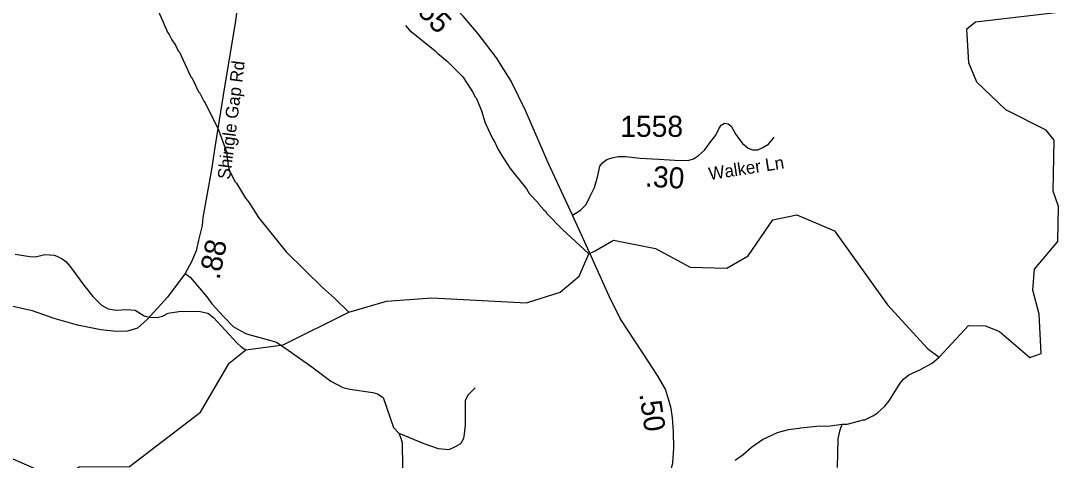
# Model space of a CAD drawing. Extents: x 1248089 to 1457196, y 820910 to 988753.
# Drawn here: x 1333389 to 1339594, y 905361 to 907969 of the extents above; entities that cross this region are included whole.
import ezdxf

# ---------------------------------------------------------------- set-up
doc = ezdxf.new("R2010")
doc.units = 0
for name, color, linetype in [('Exist Hydrographic Creek Single Shore', 7, 'Continuous'), ('Exist Hydrographic Misc Water Feature', 7, 'Continuous'), ('Exist Road Non-System Type 51', 7, 'Continuous'), ('Exist Road Primary NC Attributed', 7, 'Continuous'), ('Exist Road Secondary Type 51 Attributed', 7, 'Continuous'), ('Exist Road Secondary Type 51 Label', 7, 'Continuous'), ('Prop CMT Slope Fill', 7, 'Continuous'), ('Prop GRAU CAT1 Cell', 7, 'Continuous'), ('Prop Lane Lines', 7, 'Continuous')]:
    doc.layers.add(name, color=color, linetype=linetype)

msp = doc.modelspace()

# ---------------------------------------------------------------- linework, layer by layer
at = {"layer": 'Exist Hydrographic Creek Single Shore'}
for points in [[(1336387.4, 906295.5), (1336588.3, 906357.1), (1336699.4, 906453.3), (1336757.3, 906585.2), (1336794.3, 906602.5), (1336904.3, 906665.9), (1337153.4, 906618.2), (1337359.3, 906505.8), (1337576.4, 906501.4), (1337702.4, 906574.4), (1337849.4, 906788.1), (1337991.4, 906818.1), (1338214.4, 906721.7), (1338529.4, 906282), (1338766.4, 906024.5), (1338835.1, 905972.4), (1339010.4, 906160.7), (1339111.4, 906158.8), (1339193.4, 906124.2), (1339373.4, 905969.6), (1339440.4, 905994.5), (1339429.4, 906227.9), (1339390.4, 906369.8), (1339401.4, 906494.4), (1339539.4, 906659), (1339543.4, 906865.7), (1339512.4, 906958.3), (1339518.4, 907260.1), (1339470.4, 907320.2), (1339230.4, 907440), (1339059.4, 907604.3), (1339012.4, 907720.1), (1338999.3, 907920.6), (1339050.4, 907962.3), (1339594.4, 908026.9)], [(1329349.2, 904598.3), (1330694.1, 904848.7), (1331019.9, 905048.1), (1331467.3, 905301.1), (1331568.1, 905366.5), (1331809.6, 905416.4), (1331902.3, 905364.6), (1331996.2, 905464.5), (1332063.2, 905495.9), (1332281.2, 905530.9), (1332647.2, 905507.1), (1333117.3, 905465.4), (1333615.6, 905246.8), (1333735.2, 905321.1), (1334033.5, 905323.5), (1334455.2, 905645.7), (1334625.3, 905936.9), (1334724, 906015.5), (1334945.2, 906045.4), (1335333.6, 906239.5), (1335557.7, 906304.3), (1335826.1, 906323.5), (1336387.4, 906295.5)]]:
    msp.add_lwpolyline(points, dxfattribs=at)
at = {"layer": 'Exist Hydrographic Misc Water Feature'}
for points in [[(1334196.7, 908042.9), (1334260.7, 907897.1), (1334268.5, 907888.9), (1334283.5, 907856.5), (1334306.6, 907823.8), (1334321.7, 907791.4), (1334329.5, 907783.2), (1334397.5, 907637.3), (1334405.2, 907629), (1334443, 907548), (1334450.7, 907539.7), (1334473.3, 907491.1), (1334481.1, 907482.9), (1334560.7, 907322.7), (1334609, 907191.3), (1334618.6, 907107.1), (1334625.8, 907078.9), (1334660, 907013.9), (1334667.8, 907005.7), (1334721.3, 906916.2), (1334740.6, 906891.5), (1334798.1, 906801.9), (1334962.4, 906597.2), (1335178.6, 906385.1), (1335248.8, 906323), (1335333.6, 906239.5)], [(1335669.9, 907940.4), (1335693.8, 907913.7), (1335846.5, 907791.3), (1335861.9, 907774.9), (1335916.7, 907729.3), (1336010.1, 907636.6), (1336037, 907597.8), (1336071.5, 907540.8), (1336082.8, 907516.5), (1336090.6, 907508.3), (1336120.5, 907435.4), (1336142.4, 907362.9), (1336187.8, 907265.6), (1336195.6, 907257.4), (1336218.2, 907208.8), (1336237.3, 907175.7), (1336291, 907092.6), (1336388.6, 906972)], [(1336388.6, 906972), (1336403.8, 906944.1), (1336456.6, 906888.9), (1336460.4, 906880.9), (1336491.6, 906846.1), (1336501.5, 906839.9), (1336509.2, 906825.7), (1336599.1, 906731.7), (1336757.3, 906585.2)], [(1333355.3, 906583.8), (1333442.9, 906569.2), (1333474.9, 906568.3), (1333531.4, 906582.6), (1333587.2, 906577), (1333603.1, 906572.6), (1333634.7, 906555.7), (1333656.2, 906539.1), (1333681.4, 906510.4), (1333762.3, 906400), (1333816.4, 906332.5), (1333867.1, 906281), (1333906.5, 906259.9), (1333954.2, 906250.5), (1334018.3, 906254.7), (1334066.3, 906251.3), (1334119.4, 906217.7), (1334149.1, 906208.8), (1334197.1, 906207.5), (1334229.3, 906214.6), (1334261.9, 906233.6), (1334326.2, 906243.8), (1334444.3, 906244.3), (1334497.9, 906232.8), (1334531.2, 906207.8), (1334669.1, 906057.9), (1334696.4, 906033.1), (1334724, 906015.5)], [(1338261, 905573.4), (1338290, 905574.9), (1338386.5, 905600.7), (1338394.5, 905600.5), (1338443, 905623.4), (1338467.4, 905638.9), (1338514.3, 905681.8), (1338539, 905713.2), (1338605.3, 905817.8), (1338623.9, 905841.4), (1338656.5, 905866.6), (1338721.1, 905897.1), (1338794, 905937.4), (1338835.1, 905972.4)], [(1337625.2, 905360.1), (1337673.9, 905395), (1337722.9, 905437.9), (1337787.9, 905482.4), (1337876.8, 905524.4), (1337941.3, 905542.9), (1338005.3, 905549.5), (1338013.4, 905553.3), (1338109.7, 905563), (1338189.7, 905565.3), (1338261, 905573.4)], [(1338232.2, 905316.2), (1338236, 905486.2), (1338249.1, 905539.8), (1338261, 905573.4)]]:
    msp.add_lwpolyline(points, dxfattribs=at)
at = {"layer": 'Exist Road Non-System Type 51'}
for points in [[(1334364.1, 906467.9), (1334393.5, 906447.7), (1334492.1, 906331), (1334521.2, 906287.9), (1334590.6, 906214.3), (1334648.9, 906153.2), (1334689.2, 906129.6), (1334728.1, 906111.5), (1334864.1, 906072.6), (1334904.4, 906061.5), (1334973.8, 906012.9), (1335114, 905915.6), (1335227.8, 905829.5), (1335298.1, 905792.6), (1335339.7, 905781.5), (1335477.1, 905762.1), (1335504.9, 905753.7), (1335536.8, 905732.9), (1335599.3, 905555.1), (1335629.8, 905520.3), (1335778.4, 905459.2), (1335863.1, 905430), (1335928.3, 905424.5), (1335967.2, 905441.2), (1335997.7, 905459.2), (1336015.8, 905491.2), (1336019.9, 905514.8), (1336026.9, 905569), (1336025.5, 905635.6), (1336026.9, 905685.7), (1336026.9, 905717.6), (1336043.5, 905749.6), (1336083.8, 905789.8)], [(1335629.8, 905520.3), (1335642.2, 905492), (1335650.6, 905462.9), (1335653.3, 905319.8), (1335657.5, 905222.5), (1335656.1, 905178.1), (1335656.1, 904971.1)]]:
    msp.add_lwpolyline(points, dxfattribs=at)
at = {"layer": 'Exist Road Primary NC Attributed'}
for points in [[(1336661.4, 906814.7), (1336516.4, 907126.5), (1336382, 907436.3), (1336296.2, 907611), (1336209.7, 907750.3), (1336101, 907891.1), (1336012.5, 907996.3), (1335893.8, 908121.1), (1335763.1, 908243.9), (1335589.6, 908367.7), (1335521.7, 908417.6), (1335449.6, 908462.6), (1335015.7, 908750.7), (1334766.3, 908907.7)], [(1337195.2, 904338.2), (1337171.9, 904454.9), (1337160, 904580.7), (1337152, 904687.3), (1337152, 904777.2), (1337157.9, 904849.1), (1337171.9, 904972.9), (1337201.8, 905116.6), (1337255.5, 905345), (1337261.5, 905430.9), (1337259.5, 905528.7), (1337253.6, 905612.6), (1337245.6, 905666.5), (1337229.6, 905722.4), (1337211.7, 905782.3), (1337164.2, 905863.2), (1337076.5, 905998.9), (1336942.8, 906202.6), (1336879, 906334.4), (1336761.2, 906593.9), (1336661.4, 906814.7)]]:
    msp.add_lwpolyline(points, dxfattribs=at)
at = {"layer": 'Exist Road Secondary Type 51 Attributed'}
for points in [[(1334676.3, 908069), (1334657.8, 907944.2), (1334596.7, 907577.5), (1334541.4, 907230.6), (1334519.4, 907086.1), (1334468.8, 906801.4), (1334464.2, 906754), (1334442.2, 906666.1), (1334429.5, 906602.6), (1334401.8, 906539), (1334364.1, 906467.9), (1334259, 906328.1), (1334137.7, 906195.2), (1334080, 906144.4), (1334022.2, 906127), (1333954.1, 906123.6), (1333863.5, 906133.9), (1333723.8, 906161.6), (1333586.4, 906200.9), (1333457, 906247.1), (1333341.6, 906272.6)], [(1336661.4, 906814.7), (1336708.6, 906845.7), (1336741.1, 906878.2), (1336760.3, 906916.6), (1336791.3, 906980.1), (1336812, 907048), (1336823.8, 907105.6), (1336840, 907127.8), (1336865.1, 907145.5), (1336894.6, 907155.8), (1336931.5, 907163.2), (1336974.3, 907163.2), (1337062.9, 907154.4), (1337172.1, 907147), (1337299, 907139.6), (1337352.1, 907141.1), (1337378.7, 907149.9), (1337408.2, 907169.1), (1337443.6, 907200.2), (1337482, 907251.9), (1337511, 907290.8), (1337528.7, 907327.7), (1337541.9, 907349.9), (1337562.6, 907361.7), (1337583.3, 907357.3), (1337602.5, 907344), (1337629, 907293.7), (1337668.9, 907240.6), (1337702.8, 907212.5), (1337729.4, 907202.2), (1337760.4, 907203.6), (1337789.9, 907216.9), (1337823.8, 907237.6), (1337853.3, 907271.6), (1337857.4, 907278.3)]]:
    msp.add_lwpolyline(points, dxfattribs=at)

# ---------------------------------------------------------------- texts
at = {"layer": 'Exist Road Secondary Type 51 Label'}
for s, rotation, p in [('Shingle Gap Rd', 82.84371, (1334629.2, 907024.3)), ('Walker Ln', 8.82693, (1337474.2, 907023.3))]:
    msp.add_text(s, height=75, rotation=rotation, dxfattribs=at).set_placement(p)
at = {"layer": 'Prop CMT Slope Fill'}
for s, rotation, p in [('.55', 313.56882, (1335704, 908052.4)), ('.50', 278.41999, (1337056.6, 905753.1))]:
    msp.add_text(s, height=125, rotation=rotation, dxfattribs=at).set_placement(p)
at = {"layer": 'Prop GRAU CAT1 Cell'}
for s, rotation, p in [('.30', 356.67029, (1337088.9, 906985.2)), ('.88', 78.69874, (1334566.3, 906428.3))]:
    msp.add_text(s, height=125, rotation=rotation, dxfattribs=at).set_placement(p)
at = {"layer": 'Prop Lane Lines'}
msp.add_text('1558', height=125, dxfattribs=at).set_placement((1336944.6, 907280.3))

doc.saveas('drawing.dxf')
